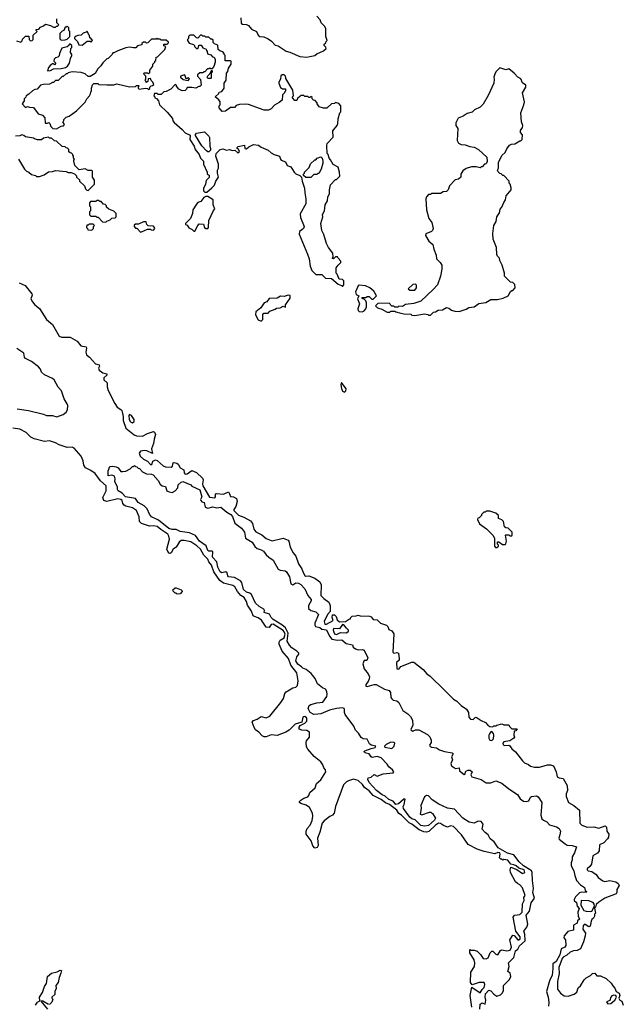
# Model space of a CAD drawing. Extents: x 1861455 to 2058065, y 200073 to 437907.
# Tile 308 of 574: x 1955945 to 1962041, y 290894 to 300846. Entities that reach past the tile are written whole.
import ezdxf

# ---------------------------------------------------------------- set-up
doc = ezdxf.new("R2010")
doc.units = 0

msp = doc.modelspace()

# ---------------------------------------------------------------- linework, layer by layer
at = {"layer": '0CON05XD'}
for points in [[(1955913, 300633), (1955955, 300620), (1955968.3, 300631.7), (1955971.7, 300648.3), (1956005, 300680), (1956038.3, 300678.3), (1956040, 300645), (1956053, 300633), (1956070, 300635), (1956080, 300645), (1956081.7, 300688.3), (1956120, 300725), (1956110, 300735), (1956111.7, 300748.3), (1956138.3, 300751.7), (1956155, 300770), (1956187, 300783), (1956205, 300800), (1956257, 300787), (1956285, 300770), (1956305, 300770), (1956315, 300780), (1956328.3, 300781.7), (1956340, 300795), (1956320, 300815), (1956320, 300855)], [(1958180, 300865), (1958181.7, 300811.7), (1958195, 300800), (1958235, 300797.5), (1958255, 300787.5), (1958285, 300750), (1958336.4, 300726.4), (1958355, 300690), (1958370, 300675), (1958411.7, 300671.7), (1958455, 300652.5), (1958489.3, 300629.3), (1958525, 300590), (1958555, 300580), (1958635, 300527.5), (1958675, 300517.5), (1958775, 300472.5), (1958845, 300467.5)], [(1958845, 300467.5), (1958875, 300472.5), (1958927, 300483), (1958945, 300500), (1959015, 300530), (1959040, 300555), (1959038.3, 300568.3), (1959020, 300585), (1959021.7, 300598.3), (1959038.3, 300611.7), (1959040, 300625), (1959050, 300635), (1959037.5, 300675), (1959037, 300757), (1959025, 300780), (1958990, 300815), (1958980, 300845), (1958945, 300880)], [(1956365, 300640), (1956405, 300642.5), (1956425, 300650), (1956450, 300675), (1956450, 300725), (1956440, 300735), (1956440, 300765), (1956425, 300780), (1956415, 300770), (1956405, 300770), (1956390, 300735), (1956375, 300730), (1956350, 300705), (1956351.7, 300651.7), (1956365, 300640)], [(1956315, 299742.5), (1956365, 299770), (1956388.3, 299771.7), (1956397.5, 299785), (1956380, 299815), (1956390, 299825), (1956391.7, 299838.3), (1956415, 299860), (1956445, 299870), (1956520, 299925), (1956606.4, 300013.6), (1956623, 300047), (1956650, 300075), (1956660, 300095), (1956663, 300117), (1956670, 300125), (1956670, 300155), (1956681.7, 300188.3), (1956695, 300200), (1956735, 300200), (1956745, 300190), (1956825, 300187.5), (1956895, 300187.5), (1956925, 300197.5), (1957055, 300167.5), (1957115, 300170), (1957125, 300180), (1957145, 300180), (1957150, 300175), (1957140, 300165), (1957140, 300155), (1957152.5, 300142.5), (1957215, 300152.5), (1957235, 300150), (1957245, 300140), (1957258.3, 300151.7), (1957260, 300165), (1957271.7, 300178.3), (1957285, 300180), (1957298.3, 300191.7), (1957290, 300215), (1957271.7, 300231.7), (1957265, 300250), (1957241.7, 300248.3), (1957238.3, 300221.7), (1957221.7, 300211.7), (1957220, 300225), (1957210, 300235), (1957220, 300245), (1957220, 300275), (1957201.7, 300291.7), (1957200, 300305), (1957205, 300310), (1957235, 300310), (1957245, 300300), (1957258.3, 300311.7), (1957260, 300335), (1957290, 300375), (1957290, 300395), (1957310, 300415), (1957310, 300425), (1957320, 300435), (1957321.7, 300468.3), (1957338.3, 300471.7), (1957410, 300545), (1957420, 300575), (1957401.7, 300581.7), (1957401.7, 300598.3), (1957435, 300600), (1957448.3, 300611.7), (1957448.3, 300618.3), (1957425, 300640), (1957375, 300640), (1957365, 300650), (1957345, 300650), (1957335, 300660), (1957325, 300650), (1957275, 300650), (1957238.3, 300611.7), (1957225, 300610), (1957215, 300620), (1957195, 300620), (1957180, 300605), (1957178.3, 300591.7), (1957135, 300580), (1957117, 300563), (1957095, 300560), (1957055, 300567.5), (1957018.3, 300561.7), (1956935, 300532.5), (1956895, 300510), (1956885, 300510), (1956880, 300495), (1956840, 300455), (1956825, 300450), (1956785, 300410), (1956765, 300380), (1956735, 300350), (1956708.3, 300301.7), (1956655, 300270), (1956635, 300270), (1956605, 300300), (1956565, 300312.5), (1956475, 300317.5), (1956435, 300310), (1956425, 300300), (1956415, 300300), (1956385, 300270), (1956375, 300270), (1956335, 300230), (1956305, 300230), (1956285, 300210), (1956275, 300210), (1956247, 300193), (1956185, 300190), (1956155, 300182.5), (1956120, 300145), (1956098.3, 300141.7), (1956073, 300127), (1956038.3, 300091.7), (1956010, 300075), (1956007, 300063), (1955990, 300045), (1955990, 300025), (1955970, 299995), (1956005, 299960), (1956025, 299970), (1956045, 299962.5), (1956085, 299960), (1956130, 299895), (1956175, 299880), (1956200, 299855), (1956201.7, 299801.7), (1956225, 299800), (1956238.3, 299808.3), (1956250, 299795), (1956260, 299765), (1956280, 299745), (1956315, 299742.5)], [(1956575, 300590), (1956625, 300630), (1956655, 300630), (1956665, 300620), (1956680, 300635), (1956665, 300660), (1956651.7, 300661.7), (1956650, 300685), (1956641.7, 300691.7), (1956625, 300730), (1956615, 300720), (1956585, 300710), (1956565, 300690), (1956533, 300687), (1956515, 300680), (1956500, 300665), (1956500, 300655), (1956530, 300625), (1956541.7, 300591.7), (1956575, 300590)], [(1959205, 298150), (1959220, 298165), (1959220, 298205), (1959205, 298220), (1959171.7, 298221.7), (1959150, 298275), (1959140, 298285), (1959143, 298337), (1959160, 298365), (1959188.3, 298391.7), (1959190, 298405), (1959160, 298435), (1959155, 298450), (1959135, 298450), (1959115, 298430), (1959101.7, 298431.7), (1959110, 298445), (1959107, 298487), (1959062.5, 298545), (1959042.5, 298585), (1959016.7, 298675), (1958996.7, 298715), (1958987.5, 298785), (1959006.2, 298855), (1959003.9, 298876.1), (1959023.3, 298915), (1959030, 298975), (1959052.5, 299015), (1959057.5, 299055), (1959072.5, 299085), (1959072.5, 299125), (1959083, 299177), (1959135, 299230), (1959145, 299230), (1959180, 299265), (1959176.7, 299305), (1959160, 299355), (1959110.7, 299380.7), (1959085, 299430), (1959070, 299445), (1959060, 299485), (1959050, 299495), (1959047.5, 299575), (1959050, 299595), (1959111.7, 299658.3), (1959108.3, 299721.7), (1959150, 299775), (1959156.7, 299795), (1959160, 299845), (1959180, 299905), (1959190, 299915), (1959190, 299975), (1959168.3, 299998.3), (1959135, 300010), (1959125, 300000), (1959093, 299997), (1959047, 299953), (1959015, 299952.5), (1958970, 299965), (1958950, 299995), (1958950, 300005), (1958928.3, 300028.3), (1958911.7, 300031.7), (1958900, 300045), (1958898.3, 300058.3), (1958885, 300070), (1958875, 300060), (1958865, 300060), (1958855, 300070), (1958825, 300070), (1958815, 300080), (1958785, 300080), (1958775, 300070), (1958751.7, 300048.3), (1958745, 300030), (1958725, 300030), (1958700, 300055), (1958700, 300065), (1958710, 300075), (1958703.3, 300135), (1958631.7, 300251.7), (1958630, 300275), (1958617, 300287), (1958595, 300290), (1958583, 300277), (1958580, 300245), (1958562.5, 300215), (1958562.5, 300205), (1958580.7, 300160.7), (1958598.3, 300148.3), (1958628.3, 300148.3), (1958630, 300125), (1958620, 300115), (1958620, 300105), (1958600, 300085), (1958596.4, 300033.6), (1958565, 300007.5), (1958517, 299983), (1958486.1, 299943.9), (1958457.3, 299932.7), (1958415, 299932), (1958255, 299987.5), (1958225, 299992.5), (1958165, 299990), (1958133, 299977), (1958115, 299960), (1958073.3, 299956.7), (1958025, 299920), (1957988.3, 299918.3), (1957960, 299955), (1957960, 299975), (1957970, 299985), (1957970, 300015), (1957956.4, 300036.4), (1957920, 300065), (1957955, 300100), (1957960, 300115), (1957985, 300120), (1958010, 300155), (1958010, 300205), (1958030, 300235), (1958033, 300307), (1958047, 300323), (1958053, 300357), (1958080, 300395), (1958080, 300425), (1958075, 300430), (1958021.7, 300431.7), (1958020, 300485), (1958010, 300495), (1958010, 300505), (1957995, 300520), (1957965, 300530), (1957950, 300545), (1957945, 300590), (1957911.7, 300601.7), (1957900, 300615), (1957898.3, 300638.3), (1957885, 300650), (1957875, 300650), (1957855, 300670), (1957825, 300670), (1957815, 300680), (1957795, 300680), (1957785, 300690), (1957771.7, 300688.3), (1957745, 300660), (1957731.7, 300661.7), (1957705, 300690), (1957665, 300690), (1957650, 300675), (1957650, 300655), (1957640, 300645), (1957640, 300635), (1957655, 300610), (1957700, 300595), (1957710, 300585), (1957710, 300575), (1957735, 300550), (1957750, 300565), (1957755, 300590), (1957778.3, 300588.3), (1957795, 300560), (1957828.3, 300548.3), (1957830, 300535), (1957840, 300525), (1957841.7, 300501.7), (1957875, 300490), (1957891.7, 300471.7), (1957908.3, 300468.3), (1957920, 300445), (1957920, 300415), (1957907, 300373), (1957888.3, 300351.7), (1957875, 300350), (1957865, 300360), (1957855, 300350), (1957841.7, 300348.3), (1957815, 300320), (1957805, 300320), (1957795, 300310), (1957765, 300310), (1957741.7, 300288.3), (1957740, 300275), (1957771.7, 300241.7), (1957777.5, 300185), (1957765, 300170), (1957755, 300170), (1957725, 300152.5), (1957685, 300160), (1957635, 300160), (1957630, 300145), (1957615, 300130), (1957585, 300127.5), (1957553.6, 300143.6), (1957530, 300175), (1957530, 300185), (1957515, 300190), (1957470, 300145), (1957425, 300120), (1957401.7, 300118.3), (1957375, 300090), (1957345, 300090), (1957335, 300100), (1957305, 300100), (1957300, 300075), (1957310, 300065), (1957310, 300055), (1957328.3, 300048.3), (1957347, 300027), (1957357.5, 299985), (1957435, 299912.5), (1957488.3, 299848.3), (1957493.3, 299825), (1957506.1, 299806.1), (1957585, 299737.5), (1957615, 299702.5), (1957668.3, 299678.3), (1957662.5, 299635), (1957706.1, 299566.1), (1957717.5, 299535), (1957757.5, 299485), (1957770, 299445), (1957802.5, 299415), (1957800, 299385), (1957840, 299305), (1957840, 299285), (1957860, 299275), (1957858.3, 299251.7), (1957828.3, 299221.7), (1957821.2, 299185), (1957801.7, 299138.3), (1957802.5, 299115), (1957815, 299102.5), (1957835, 299102.5), (1957884.2, 299145.8), (1957911.2, 299175), (1957926.7, 299215), (1957952, 299255), (1957942.5, 299295), (1957942.5, 299325), (1957952.5, 299345), (1957952.5, 299385), (1957927.5, 299465), (1957930, 299495), (1957970, 299535), (1957995, 299540), (1958035, 299527.5), (1958065, 299532.5), (1958095, 299523.3), (1958117.5, 299527.5), (1958148.3, 299501.7), (1958158.8, 299505), (1958164, 299515), (1958156.1, 299536.1), (1958140, 299545), (1958140, 299555), (1958150, 299565), (1958215, 299577.5), (1958218.8, 299545), (1958235, 299539.2), (1958259.3, 299560.7), (1958305, 299583.3), (1958357, 299577), (1958385, 299557.5), (1958455, 299527.5), (1958485, 299500), (1958513.9, 299483.9), (1958570, 299465), (1958577.5, 299435), (1958587.5, 299425), (1958628.3, 299408.3), (1958645, 299373.3), (1958685, 299360), (1958717.5, 299305), (1958735, 299287.5), (1958775, 299270), (1958790, 299255), (1958797.5, 299215), (1958823, 299143), (1958823.8, 299095), (1958836, 299035), (1958833.3, 298985), (1958777.5, 298885), (1958782.5, 298845), (1958816.7, 298755), (1958812.5, 298735), (1958795, 298722.5), (1958770, 298705), (1958768.3, 298678.3), (1958853.3, 298475), (1958868.3, 298428.3), (1958877.5, 298355), (1958895, 298310), (1958935, 298270), (1958995, 298270), (1959035, 298233.3), (1959095, 298230), (1959161.7, 298171.7), (1959195, 298160), (1959205, 298150)], [(1956225, 300330), (1956255, 300333.3), (1956285, 300350), (1956365, 300352.5), (1956407, 300363), (1956427.5, 300375), (1956446.7, 300405), (1956457.5, 300455), (1956472.5, 300485), (1956472.5, 300495), (1956457.5, 300515), (1956460, 300555), (1956470, 300565), (1956470, 300585), (1956455, 300600), (1956445, 300600), (1956440, 300585), (1956425, 300570), (1956372, 300558), (1956347.5, 300505), (1956345, 300480), (1956331.7, 300468.3), (1956305, 300460), (1956293, 300447), (1956290, 300425), (1956310, 300405), (1956295, 300390), (1956285, 300400), (1956275, 300400), (1956255, 300387.5), (1956235, 300362.5), (1956225, 300330)], [(1957875, 300250), (1957845, 300250), (1957840, 300265), (1957845, 300280), (1957868.3, 300301.7), (1957885, 300340), (1957890, 300315), (1957880, 300305), (1957880, 300255), (1957875, 300250)], [(1959935, 297857.5), (1960035, 297872.5), (1960067, 297867), (1960075, 297860), (1960095, 297860), (1960125, 297890), (1960145, 297892.5), (1960170.7, 297909.3), (1960216.4, 297913.6), (1960255, 297936.7), (1960280.7, 297930.7), (1960305, 297910), (1960338.3, 297898.3), (1960385, 297897.5), (1960455, 297920), (1960483, 297937), (1960535, 297942.5), (1960583, 297977), (1960651.7, 297988.3), (1960705, 298017.5), (1960771.7, 298018.3), (1960827, 298033), (1960880, 298055), (1960901.7, 298098.3), (1960915, 298110), (1960925, 298110), (1960950, 298135), (1960945, 298170), (1960925, 298190), (1960901.7, 298191.7), (1960840, 298255), (1960840, 298285), (1960817.5, 298365), (1960793, 298413), (1960790, 298435), (1960770, 298455), (1960763, 298473), (1960760, 298545), (1960728.3, 298628.3), (1960722.5, 298685), (1960732.5, 298765), (1960757.5, 298805), (1960762.5, 298855), (1960790, 298895), (1960798.3, 298931.7), (1960815, 298950), (1960833.3, 298996.7), (1960852.5, 299025), (1960860, 299065), (1960910, 299125), (1960910, 299145), (1960900, 299185), (1960890, 299195), (1960890, 299215), (1960835, 299270), (1960825, 299270), (1960807, 299287), (1960795, 299290), (1960778.3, 299308.3), (1960772.5, 299325), (1960780, 299345), (1960780, 299405), (1960817.5, 299475), (1960847.5, 299505), (1960865, 299540), (1960893.6, 299576.4), (1960913, 299587), (1960945, 299592.5), (1960995, 299620), (1961005, 299620), (1961020, 299635), (1961021.7, 299681.7), (1961002.5, 299705), (1961002.5, 299725), (1961022.5, 299755), (1961026.7, 299775), (1961013.3, 299815), (1961007.5, 299905), (1961037.5, 299985), (1961042.5, 300015), (1961022.5, 300105), (1961057.5, 300165), (1961057.5, 300185), (1961025, 300207.5), (1961005, 300246.7), (1960977.5, 300265), (1960940, 300305), (1960885, 300350), (1960855, 300340), (1960795, 300360), (1960755, 300320), (1960742.5, 300295), (1960732.5, 300265), (1960737.5, 300245), (1960732.5, 300205), (1960675, 300080), (1960626.4, 299993.6), (1960595, 299962.5), (1960540, 299935), (1960515, 299910), (1960463, 299897), (1960425, 299870), (1960375, 299850), (1960350, 299805), (1960350, 299775), (1960370, 299745), (1960363.3, 299625), (1960377, 299597), (1960403, 299583), (1960445, 299580), (1960493, 299563), (1960536.7, 299556.7), (1960580, 299535), (1960662.5, 299455), (1960667, 299413), (1960655, 299390), (1960640, 299385), (1960615, 299360), (1960605, 299360), (1960595, 299350), (1960555, 299357.5), (1960507.5, 299357.5), (1960455, 299342.5), (1960421.7, 299318.3), (1960400, 299285), (1960400, 299255), (1960377, 299233), (1960341.7, 299228.3), (1960287.5, 299165), (1960272.5, 299125), (1960255, 299110), (1960223, 299107), (1960195, 299090), (1960105, 299090), (1960095, 299080), (1960075, 299080), (1960053, 299057), (1960047.5, 299035), (1960052.5, 298925), (1960077.5, 298835), (1960106.7, 298795), (1960122, 298735), (1960116, 298715), (1960103.8, 298705), (1960047.1, 298682.9), (1960044.2, 298665), (1960078.9, 298608.9), (1960119.2, 298575), (1960127.5, 298525), (1960151.2, 298465), (1960155, 298430), (1960193, 298393), (1960207.5, 298365), (1960210, 298325), (1960196.7, 298255), (1960165, 298167.5), (1960121.7, 298118.3), (1959995, 298002.5), (1959925, 297977.5), (1959843, 297967), (1959811.7, 297948.3), (1959775, 297950), (1959765, 297940), (1959735, 297940), (1959725, 297950), (1959705, 297950), (1959675, 297980), (1959561.7, 297978.3), (1959540, 297955), (1959560, 297935), (1959601.7, 297921.7), (1959655, 297890), (1959685, 297890), (1959695, 297900), (1959735, 297900), (1959743, 297893), (1959795, 297880), (1959825, 297872.5), (1959895, 297870), (1959905, 297860), (1959935, 297857.5)], [(1957645, 300230), (1957658.3, 300248.3), (1957645, 300260), (1957635, 300250), (1957621.7, 300251.7), (1957620, 300275), (1957608.3, 300288.3), (1957570, 300275), (1957570, 300265), (1957595, 300240), (1957645, 300230)], [(1956635, 299120), (1956700, 299185), (1956700, 299225), (1956680, 299255), (1956680, 299315), (1956675, 299320), (1956635, 299320), (1956605, 299340), (1956545, 299330), (1956531.7, 299341.7), (1956503, 299373), (1956492.5, 299415), (1956492.5, 299427.5), (1956500, 299435), (1956490, 299445), (1956490, 299465), (1956480, 299475), (1956480, 299485), (1956468.3, 299498.3), (1956455, 299500), (1956441.7, 299511.7), (1956440, 299535), (1956428.3, 299548.3), (1956415, 299550), (1956405, 299560), (1956373, 299563), (1956318.3, 299618.3), (1956295, 299620), (1956265, 299650), (1956245, 299650), (1956235, 299660), (1956185, 299647.5), (1956165, 299632.5), (1956125, 299630), (1956095, 299640), (1956085, 299650), (1956005, 299662.5), (1955986.7, 299676.7), (1955965, 299682.5), (1955947, 299673), (1955903, 299667)], [(1957855, 299510), (1957845, 299510), (1957830.7, 299520.7), (1957785, 299570), (1957720, 299675), (1957720, 299685), (1957731.7, 299698.3), (1957811.7, 299711.7), (1957855, 299670), (1957862.5, 299655), (1957866.4, 299566.4), (1957872.5, 299545), (1957871.7, 299528.3), (1957855, 299510)], [(1958885, 299250), (1958835, 299252.5), (1958811.7, 299271.7), (1958810, 299285), (1958820, 299295), (1958820, 299305), (1958868.3, 299351.7), (1958881.7, 299388.3), (1958925, 299430), (1958935, 299430), (1958950, 299445), (1958985, 299460), (1959000, 299445), (1959007.5, 299415), (1959007.5, 299395), (1958990, 299335), (1958965, 299290), (1958955, 299290), (1958945, 299280), (1958915, 299280), (1958885, 299250)], [(1955932.5, 299435), (1955993.9, 299333.9), (1956013.9, 299313.9), (1956036.2, 299306.2), (1956065, 299282.5), (1956105, 299270), (1956115, 299260), (1956145, 299260), (1956191.7, 299278.3), (1956235, 299307.5), (1956275, 299310), (1956305, 299320), (1956415, 299312.5), (1956435, 299302.5), (1956465, 299300), (1956498.3, 299288.3), (1956518.3, 299268.3), (1956520, 299255), (1956548.3, 299228.3), (1956550, 299215), (1956600, 299165), (1956610, 299135), (1956621.7, 299121.7), (1956635, 299120)], [(1957715, 298710), (1957743, 298767), (1957758.3, 298781.7), (1957800, 298780), (1957812, 298745), (1957825, 298735.8), (1957844.3, 298735.7), (1957853.2, 298746.8), (1957856.7, 298815), (1957903, 298917), (1957917.5, 298935), (1957900, 298975), (1957900, 299025), (1957845, 299057.5), (1957825, 299060), (1957805, 299047.5), (1957775, 299007.5), (1957745, 298997.5), (1957729.5, 298980.5), (1957693.3, 298925), (1957691.7, 298888.3), (1957670, 298835), (1957620, 298785), (1957620, 298775), (1957635, 298770), (1957653.6, 298743.6), (1957687, 298727), (1957705, 298710), (1957715, 298710)], [(1956815, 298800), (1956825, 298810), (1956858.3, 298821.7), (1956875, 298840), (1956908.3, 298841.7), (1956920, 298855), (1956918.3, 298888.3), (1956895, 298910), (1956845, 298930), (1956821.7, 298951.7), (1956820, 298965), (1956808.3, 298978.3), (1956791.7, 298981.7), (1956768.3, 299008.3), (1956755, 299010), (1956745, 299020), (1956725, 299020), (1956715, 299010), (1956661.7, 299008.3), (1956650, 298995), (1956650, 298965), (1956660, 298955), (1956660, 298915), (1956650, 298905), (1956650, 298875), (1956665, 298860), (1956715, 298860), (1956725, 298850), (1956738.3, 298848.3), (1956781.7, 298801.7), (1956815, 298800)], [(1956675, 298720), (1956690, 298735), (1956690, 298755), (1956700, 298765), (1956688.3, 298778.3), (1956645, 298780), (1956635, 298770), (1956621.7, 298768.3), (1956620, 298745), (1956630, 298735), (1956631.7, 298721.7), (1956675, 298720)], [(1957165, 298700), (1957175, 298702.5), (1957235, 298730), (1957265, 298730), (1957273, 298723), (1957295, 298720), (1957310, 298735), (1957307, 298747), (1957295, 298760), (1957241.7, 298761.7), (1957230, 298775), (1957221.7, 298801.7), (1957195, 298802.5), (1957145, 298780), (1957115, 298780), (1957101.7, 298768.3), (1957100, 298755), (1957115, 298740), (1957128.3, 298738.3), (1957165, 298700)], [(1955938.8, 298185), (1955998.6, 298158.6), (1956067.1, 298075), (1956070, 298060), (1956056.7, 298025), (1956074, 297995), (1956098.8, 297965), (1956145.5, 297925.5), (1956214.2, 297815), (1956275, 297765.7), (1956345, 297646.2), (1956366.7, 297636.7), (1956455.5, 297635.5)], [(1959405, 297893.8), (1959425, 297902.5), (1959440, 297925), (1959447.5, 297945), (1959447.5, 297985), (1959440, 298005), (1959425, 298020), (1959410, 298025), (1959401.7, 298038.3), (1959441.7, 298038.3), (1959455, 298047.5), (1959475, 298047.5), (1959501.7, 298021.7), (1959515, 298020), (1959550, 298055), (1959523, 298103), (1959480, 298135), (1959436.4, 298156.4), (1959375, 298162.5), (1959362.5, 298155), (1959337.5, 298095), (1959345, 298070), (1959370, 298055), (1959357.5, 298025), (1959378, 297975), (1959361.2, 297925), (1959363.3, 297905), (1959375, 297896.7), (1959405, 297893.8)], [(1959885, 298112.5), (1959935, 298113.3), (1959953.3, 298135), (1959951.7, 298161.7), (1959941.7, 298171.7), (1959915, 298170), (1959870, 298125), (1959885, 298112.5)], [(1958385, 297800), (1958400, 297815), (1958400, 297865), (1958411.7, 297878.3), (1958455, 297880), (1958471.7, 297898.3), (1958525, 297920), (1958538.3, 297931.7), (1958575, 297932), (1958605, 297950), (1958628.3, 297941.7), (1958630, 297965), (1958677, 298033), (1958678.3, 298058.3), (1958655, 298060), (1958615, 298047.5), (1958578.3, 298051.7), (1958545, 298032.5), (1958465, 298027.5), (1958440, 297995), (1958412.5, 297985), (1958380, 297935), (1958328.3, 297891.7), (1958327.5, 297865), (1958340, 297835), (1958355, 297813.3), (1958385, 297800)], [(1956455.5, 297635.5), (1956525, 297597.8), (1956561, 297551), (1956615, 297539.2), (1956619.4, 297525), (1956611.9, 297485), (1956619.5, 297459.5), (1956651.1, 297435), (1956709.3, 297369.3), (1956746.8, 297356.8), (1956749.4, 297345), (1956740, 297325), (1956748.5, 297305), (1956785, 297277.7), (1956823.8, 297265), (1956825.6, 297254.4), (1956793.3, 297226.7), (1956794.6, 297205), (1956828.5, 297175), (1956828.8, 297135), (1956838.3, 297098.3), (1956906.1, 296966.1), (1956930.7, 296930.7), (1956967.3, 296907.3), (1956975, 296896), (1956989.1, 296835), (1956990, 296795), (1957017.3, 296717.3), (1957101.2, 296651.2), (1957125, 296640), (1957185, 296635.8), (1957236.7, 296665), (1957295, 296684.2), (1957305, 296678), (1957315.5, 296655), (1957301.8, 296605), (1957297.8, 296562.2), (1957277.7, 296507.7), (1957285, 296460), (1957227.9, 296487.9), (1957205, 296492), (1957166.7, 296483.3), (1957153.2, 296465), (1957162, 296435), (1957194.5, 296404.5), (1957234.1, 296384.1), (1957265, 296350), (1957278.2, 296351.8), (1957289.6, 296385), (1957317.8, 296397.8), (1957335, 296390.6), (1957395, 296337.8), (1957417.7, 296327.7), (1957475.2, 296324.8), (1957486.9, 296335), (1957495, 296365.7), (1957505, 296369.4), (1957532.8, 296362.8), (1957545, 296354.3), (1957565, 296317.9), (1957602.7, 296295), (1957604.8, 296265), (1957615, 296251.8), (1957635, 296254.7), (1957685, 296289.2), (1957730.6, 296270.6), (1957791.4, 296211.4), (1957799.2, 296195), (1957790, 296155), (1957793.2, 296135), (1957860.6, 296020.6), (1957915, 296013.1), (1957923.9, 296025), (1957924, 296055), (1957931.9, 296058.1), (1958005, 296052), (1958052.7, 296072.7), (1958063.5, 296055), (1958075, 296025.8), (1958105, 296024.2), (1958136.2, 296005), (1958140, 295975), (1958126.7, 295926.7), (1958107.8, 295895), (1958109.1, 295885), (1958155, 295839.5), (1958209.1, 295819.1), (1958275, 295781.2), (1958296, 295755), (1958309.2, 295695), (1958329.2, 295669.2), (1958389.4, 295639.4), (1958435, 295603.3), (1958485, 295581.2), (1958495, 295578.8), (1958605, 295606), (1958656.2, 295585), (1958664.2, 295574.2), (1958677.5, 295515), (1958707.7, 295457.7), (1958733.3, 295425), (1958760.9, 295345), (1958796.2, 295295), (1958808, 295258), (1958825, 295230), (1958835, 295221.1), (1958865, 295223.6), (1958925, 295200.8), (1958975.5, 295165.5), (1958989.1, 295135), (1958988, 295025), (1959018, 294995), (1959068.8, 294958.8), (1959080, 294925), (1959080, 294865), (1959055, 294832.5), (1959020.4, 294765), (1959027.3, 294737.3), (1959045, 294737.5), (1959110, 294775), (1959100, 294805), (1959105, 294830), (1959125, 294830), (1959140, 294815), (1959151.7, 294781.7), (1959175, 294760), (1959235, 294762.5), (1959275, 294790), (1959285, 294790), (1959290, 294805), (1959303, 294817), (1959345, 294820), (1959365, 294827.5), (1959385, 294820), (1959477, 294817), (1959495, 294810), (1959515, 294782.5), (1959555, 294780), (1959590, 294745), (1959650, 294725), (1959661.7, 294711.7), (1959671.7, 294681.7), (1959705, 294667.5), (1959725, 294640), (1959712.5, 294455), (1959725, 294442.5), (1959755, 294450), (1959772.5, 294442.5), (1959778.8, 294385), (1959776.1, 294373.9), (1959751.7, 294348.3), (1959752.5, 294285), (1959775, 294281.4), (1959795, 294307.5), (1959905, 294352.9), (1959925, 294352.7), (1960019.3, 294279.3), (1960055.5, 294235), (1960089.5, 294209.5), (1960232.5, 294072.5), (1960325, 293979.7), (1960359.2, 293959.2), (1960405, 293914.7), (1960456.4, 293876.4), (1960476.9, 293845), (1960480.4, 293795), (1960498.2, 293775), (1960525, 293773.3), (1960545, 293794.6), (1960555, 293796.9), (1960605, 293762.5), (1960651.2, 293741.2), (1960673.3, 293715), (1960695, 293702.5), (1960725, 293700), (1960735, 293710), (1960755, 293710), (1960763, 293717), (1960815, 293727.5), (1960835, 293720), (1960885, 293720), (1960891.7, 293701.7), (1960915, 293680), (1960968.3, 293678.3), (1960955, 293660), (1960940, 293655), (1960937.5, 293615), (1960942.5, 293595), (1960937.5, 293585), (1960895, 293556.7), (1960833.9, 293546.1), (1960823.8, 293535), (1960827, 293517), (1960845, 293510), (1960885, 293512.5), (1960895, 293507.5), (1960915, 293476.7), (1960953.3, 293445), (1961022.5, 293355), (1961044.2, 293334.2), (1961085, 293317.5), (1961105, 293302.5), (1961145, 293292.5), (1961195, 293292.5), (1961276.4, 293313.6), (1961306.4, 293313.6), (1961336.7, 293305), (1961363.3, 293245), (1961372.5, 293195), (1961393.6, 293183.6), (1961432.5, 293175), (1961475.8, 293105), (1961478, 293055), (1961465, 293020), (1961463.3, 292995), (1961487.5, 292935), (1961542.5, 292905), (1961600, 292855), (1961603.3, 292725), (1961622.5, 292705), (1961675, 292684), (1961745, 292688.6), (1961795, 292675.7), (1961857.3, 292697.3), (1961871.2, 292685), (1961873.8, 292645), (1961894.2, 292615), (1961892.5, 292585), (1961883.1, 292566.9), (1961845, 292525.6), (1961800, 292505), (1961798.6, 292445), (1961779.4, 292420.6), (1961735, 292393.8), (1961719.4, 292310.6), (1961705, 292286.7), (1961677.5, 292265), (1961676.7, 292255), (1961685, 292243.3), (1961725, 292236.7), (1961768.8, 292205), (1961787, 292177), (1961835, 292143.3), (1961855, 292135.8), (1961905, 292144.6), (1961965, 292130.6), (1961991.2, 292115), (1962001.2, 292095), (1961977.5, 292055), (1961975.8, 292025), (1961967.8, 292012.2), (1961854.3, 291965.7), (1961795, 291927.5), (1961768.3, 291901.7), (1961760, 291875), (1961750, 291865), (1961760, 291815), (1961750, 291805), (1961750, 291785), (1961740, 291765), (1961725, 291752.5), (1961716.1, 291733.9), (1961707.3, 291682.7), (1961695, 291675.8), (1961655, 291701.8), (1961645, 291701.1), (1961635, 291686.2), (1961633.8, 291655), (1961660, 291615), (1961657.5, 291585), (1961640, 291525), (1961608.8, 291455), (1961575, 291438.9), (1961537.5, 291435), (1961505, 291422.2), (1961470, 291390), (1961435, 291371.8), (1961425, 291358.1), (1961389.6, 291265), (1961392.5, 291205), (1961376.9, 291125), (1961377.7, 291047.7), (1961407.3, 291007.3), (1961445, 290978.8), (1961485, 290976.2), (1961545, 290996.2), (1961573.6, 291016.4), (1961585, 291060), (1961608.3, 291081.7), (1961645, 291142.5), (1961665, 291162.5), (1961710, 291185), (1961730, 291205), (1961755, 291207.5), (1961775, 291182.5), (1961811.7, 291181.7), (1961870, 291155), (1961919.3, 291109.3), (1961935, 291080), (1961957, 291057), (1961970, 291025), (1961998.3, 291008.3), (1962007.5, 290985), (1961995.8, 290955), (1962007.8, 290937.8), (1962026.9, 290925), (1962041.4, 290885)], [(1955918.3, 296911.7), (1956035, 296897.1), (1956185, 296857.8), (1956215, 296844.4), (1956275, 296845.5), (1956319.1, 296830.9), (1956385, 296856.9), (1956415, 296877.8), (1956428.1, 296901.9), (1956429.8, 296945), (1956424.7, 296965), (1956395.2, 297015.2), (1956367.3, 297095), (1956335, 297130.9), (1956292.9, 297205), (1956275, 297219.5), (1956195, 297255.5), (1956165, 297284.5), (1956153.8, 297315), (1956135, 297336.7), (1956065, 297392.7), (1956002.4, 297422.4), (1955993.6, 297435), (1955985.3, 297475.3), (1955915, 297522.5)], [(1959225, 297080), (1959238.8, 297095), (1959241.2, 297115), (1959195, 297180), (1959189.2, 297155), (1959195, 297116.7), (1959205, 297092.9), (1959225, 297080)], [(1957085, 296772.5), (1957100, 296785), (1957102.5, 296805), (1957075, 296846.9), (1957054.2, 296855.8), (1957048.6, 296845), (1957052.2, 296805), (1957065, 296782.5), (1957085, 296772.5)], [(1960533.8, 291343.8), (1960493, 291413), (1960490, 291445), (1960495, 291450), (1960505, 291440), (1960535, 291442.5), (1960565, 291430), (1960599.3, 291399.3), (1960625, 291358.8), (1960655, 291354.4), (1960675, 291365.6), (1960696.8, 291413.2), (1960715, 291430), (1960725, 291432), (1960755, 291401.1), (1960774.3, 291395.7), (1960801.2, 291438.8), (1960813.4, 291446.6), (1960865, 291436.5), (1960898.6, 291441.4), (1960910.7, 291470.7), (1960894.4, 291545.6), (1960925, 291593.3), (1960939.5, 291589.5), (1960975, 291547.1), (1960985.5, 291544.5), (1960999.5, 291555), (1960998.9, 291575), (1960957.1, 291635), (1960929.2, 291775), (1960944.2, 291795.8), (1960995, 291802), (1961021.5, 291825), (1961021.7, 291908.3), (1961040, 291945), (1961037.5, 291975), (1961050, 291995), (1961022.3, 292072.3), (1960995, 292103.3), (1960972.5, 292115), (1960953.9, 292133.9), (1960902.5, 292225), (1960897.5, 292255), (1960905, 292280), (1960966.2, 292256.2), (1961025, 292217.5), (1961045.6, 292225), (1961041.8, 292255), (1960985, 292271.2), (1960958, 292295), (1960936.2, 292305), (1960905, 292310), (1960875, 292350), (1960835, 292356.7), (1960825, 292350), (1960815, 292360), (1960805, 292360), (1960790, 292375), (1960798.2, 292411.8), (1960795, 292425.3), (1960775, 292430), (1960745, 292416), (1960635, 292438.8), (1960565, 292461.2), (1960475, 292508), (1960407.9, 292607.9), (1960325, 292690), (1960295, 292697.5), (1960265, 292683.8), (1960225, 292700), (1960195, 292722), (1960175, 292725.4), (1960143.6, 292705), (1960078.1, 292641.9), (1960055, 292633.5), (1960026.2, 292636.2), (1959979, 292659), (1959905.6, 292715), (1959878.5, 292728.5), (1959802.5, 292805), (1959773.7, 292823.7), (1959755, 292856.4), (1959678.9, 292915), (1959640.8, 292930.8), (1959595, 292963.8), (1959513.6, 293003.6), (1959475, 293052.5), (1959426.1, 293086.1), (1959407.5, 293115), (1959365, 293156.7), (1959315, 293168.8), (1959265, 293154), (1959245, 293143.8), (1959215, 293112.5), (1959133.3, 292895), (1959122.5, 292827.5), (1959105, 292807.5), (1959076.4, 292793.6), (1959020.5, 292749.5), (1959000, 292725), (1958976.7, 292635), (1958952.5, 292575), (1958959.3, 292500.7), (1958949.3, 292480.7), (1958925, 292472.5), (1958906.7, 292495), (1958890, 292545), (1958840, 292615), (1958840, 292645), (1958848.3, 292671.7), (1958877.5, 292705), (1958899.3, 292750.7), (1958906.7, 292795), (1958903.3, 292825), (1958873, 292883), (1958838.3, 292908.3), (1958785, 292922.5), (1958770, 292935), (1958770, 292945), (1958783.3, 292956.7), (1958813.3, 292976.7), (1958855, 292992.5), (1958866.4, 293003.6), (1958873.9, 293036.1), (1958928.3, 293081.7), (1958942.5, 293125), (1958985, 293163.3), (1959037.5, 293245), (1959032.5, 293265), (1959015.5, 293285), (1959005.6, 293315), (1958985.6, 293345), (1958918.8, 293398.8), (1958853.9, 293473.9), (1958843.3, 293495), (1958838.3, 293541.7), (1958843, 293557), (1958872.5, 293595), (1958872.5, 293645), (1958845, 293663.3), (1958795, 293663.8), (1958767.5, 293675), (1958766.7, 293695), (1958778.3, 293711.7), (1958825, 293734.3), (1958845.3, 293754.7), (1958845.9, 293785.9), (1958825, 293802.1), (1958810.4, 293799.6), (1958804.4, 293795), (1958795, 293747.5), (1958727.5, 293725), (1958667.5, 293665), (1958634.2, 293645.8), (1958545, 293612.2), (1958485, 293617.5), (1958435, 293598), (1958415, 293598), (1958395, 293606.2), (1958359.2, 293645), (1958327, 293667), (1958311.7, 293691.7), (1958294.2, 293745.8), (1958307.7, 293762.3), (1958343.8, 293776.2), (1958385, 293804), (1958435, 293790.8), (1958470.8, 293805), (1958584, 293945), (1958610, 293985), (1958623.3, 294035), (1958637, 294053), (1958705, 294092.5), (1958735, 294100), (1958750, 294115), (1958756.2, 294165), (1958745.6, 294245), (1958685, 294322), (1958660.4, 294390.4), (1958595, 294464), (1958566.5, 294535), (1958564.4, 294555), (1958575, 294574), (1958615, 294600), (1958625.9, 294635), (1958615, 294659.7), (1958605, 294671.6), (1958505, 294735.7), (1958485, 294732.7), (1958465, 294704.2), (1958435.9, 294705.9), (1958386.2, 294776.2), (1958355, 294800), (1958315, 294812.4), (1958302.3, 294822.3), (1958285, 294866.7), (1958245, 294930), (1958235.8, 294965), (1958210.6, 295005), (1958178.9, 295025), (1958146.4, 295065), (1958119.2, 295115), (1958096.3, 295126.3), (1958005, 295150), (1957967.6, 295177.6), (1957907.2, 295265), (1957883.4, 295333.4), (1957854.7, 295365), (1957843.8, 295395), (1957806, 295435), (1957770, 295495), (1957735, 295527.7), (1957675, 295569.6), (1957605, 295582.1), (1957575, 295581.2), (1957555, 295566.9), (1957525, 295513.3), (1957495, 295493.8), (1957475, 295456.7), (1957465, 295450), (1957455, 295453.3), (1957440.7, 295470.7), (1957432.7, 295495), (1957456.5, 295595), (1957451.8, 295625), (1957440.9, 295645), (1957371.7, 295691.7), (1957335, 295724.6), (1957295, 295731.2), (1957256.1, 295726.1), (1957176.2, 295755), (1957155.8, 295775), (1957150.5, 295820.5), (1957124, 295885), (1957085, 295911.1), (1957018.5, 295928.5), (1956999.1, 295939.1), (1956988.2, 295955), (1956980.9, 295985), (1956966.7, 295995), (1956935, 296004.4), (1956825, 295977.1), (1956795, 295986.2), (1956784.3, 296015), (1956817.3, 296085), (1956817.5, 296135), (1956760.6, 296185), (1956708.2, 296258.2), (1956665, 296288.9), (1956611.2, 296315), (1956593.4, 296343.4), (1956585.7, 296385.7), (1956565.9, 296435.9), (1956495, 296516.5), (1956475, 296525.4), (1956423, 296523), (1956345, 296548.9), (1956305, 296570.6), (1956245, 296588.1), (1956195, 296584.3), (1956090, 296610), (1956057.6, 296627.6), (1956010, 296675), (1955945, 296708.5), (1955875, 296716.2)], [(1961095.6, 292255.6), (1961033, 292295), (1960990, 292335), (1960936.2, 292406.2), (1960871, 292421), (1960778.1, 292475), (1960738.2, 292538.2), (1960697.6, 292567.6), (1960677.9, 292607.9), (1960645, 292630.6), (1960615.4, 292665), (1960625.6, 292715), (1960605, 292742.9), (1960575, 292745.3), (1960535, 292726.6), (1960484.5, 292735), (1960419.1, 292775), (1960337.6, 292867.6), (1960265, 292878.4), (1960178, 292918), (1960110.6, 292960.6), (1960075, 293001.2), (1960055, 293006.2), (1960035, 292990), (1959997.5, 292905), (1960000, 292875), (1959990, 292815), (1960005, 292810), (1960085, 292837.5), (1960096.7, 292836.7), (1960106.7, 292826.7), (1960115, 292822.5), (1960143.8, 292775), (1960134.3, 292755), (1960075, 292702.2), (1960035.6, 292694.4), (1959995, 292700.6), (1959939.2, 292759.2), (1959905, 292770.6), (1959885, 292785.7), (1959821.2, 292875), (1959817, 292893), (1959827.5, 292915), (1959838.3, 292968.3), (1959825, 292967.5), (1959770.9, 292919.1), (1959745, 292914.7), (1959716.9, 292946.9), (1959671.9, 292965), (1959636.6, 292996.6), (1959605, 293012.6), (1959549.1, 293055), (1959473.8, 293135), (1959460.6, 293165), (1959465, 293183.8), (1959495, 293190), (1959525, 293217.5), (1959555, 293199.4), (1959615, 293223.8), (1959716.4, 293233.6), (1959722.5, 293245), (1959710, 293265), (1959673.3, 293295), (1959655, 293322.5), (1959595, 293384), (1959555, 293400), (1959505, 293389.2), (1959494.6, 293394.6), (1959475, 293424.3), (1959442.7, 293432.7), (1959420, 293445), (1959430, 293455), (1959495, 293481.2), (1959535, 293490), (1959542.5, 293505), (1959495, 293512), (1959478.6, 293528.6), (1959455, 293574.4), (1959415, 293577.8), (1959395, 293590.8), (1959368.5, 293635), (1959336, 293666), (1959319.1, 293705), (1959233, 293823), (1959224.3, 293845), (1959226.7, 293875), (1959221.2, 293885), (1959205, 293890), (1959145, 293883.8), (1959075, 293867.5), (1958985, 293831.4), (1958957.7, 293827.7), (1958915, 293824.4), (1958877.5, 293845), (1958860, 293885), (1958870, 293915), (1958884.5, 293925.5), (1958945, 293942.5), (1959005, 293947.5), (1959046, 294005), (1959050.8, 294025), (1959047.8, 294055), (1959035, 294080), (1959004.2, 294094.2), (1958952.1, 294132.1), (1958928.5, 294188.5), (1958888.3, 294238.3), (1958839.2, 294279.2), (1958805, 294292.4), (1958790.9, 294305), (1958755, 294333.3), (1958734.6, 294365), (1958744.2, 294405.8), (1958765.3, 294434.7), (1958764.5, 294445), (1958744.5, 294465), (1958695, 294497.1), (1958670, 294525), (1958646.3, 294566.3), (1958656.1, 294645), (1958629.4, 294699.4), (1958591.3, 294731.3), (1958503.6, 294785), (1958483.8, 294803.8), (1958466.9, 294836.9), (1958415.6, 294855), (1958417.1, 294875), (1958409.5, 294889.5), (1958362.9, 294915), (1958325, 294949.2), (1958285.7, 295035), (1958268.8, 295048.8), (1958235, 295061.1), (1958205, 295087.5), (1958188.4, 295158.4), (1958175.3, 295175.3), (1958115, 295207.1), (1958055, 295214.4), (1958045.8, 295225), (1958040.5, 295255), (1958026.7, 295266.7), (1957985, 295255.6), (1957968.1, 295265), (1957945, 295313.3), (1957934.4, 295365), (1957891.5, 295415), (1957895, 295466), (1957885, 295475.5), (1957855, 295474.4), (1957845, 295480.8), (1957826.9, 295526.9), (1957761.5, 295575), (1957722.1, 295632.1), (1957659.4, 295659.4), (1957564.1, 295674.1), (1957525, 295693.3), (1957485, 295692.5), (1957450, 295705), (1957347.3, 295787.3), (1957275, 295821.2), (1957255, 295846.7), (1957232.5, 295902.5), (1957200.9, 295930.9), (1957140, 295965), (1957116.1, 296006.1), (1957015, 296022), (1956980.8, 296060.8), (1956940, 296085), (1956933.3, 296096.7), (1956932.5, 296125), (1956907.5, 296175), (1956910, 296205), (1956900.8, 296230.8), (1956875, 296243.8), (1956840, 296235), (1956837.5, 296285), (1956855, 296330), (1956885, 296332.5), (1956920, 296325), (1956940, 296315), (1956965, 296280), (1956985, 296280), (1957016.7, 296283.3), (1957060, 296305), (1957085, 296330), (1957095, 296330), (1957105, 296340), (1957115, 296330), (1957128.3, 296328.3), (1957141.7, 296311.7), (1957155, 296310), (1957185, 296277.5), (1957225.9, 296255.9), (1957275, 296253.3), (1957292.5, 296245), (1957345, 296190), (1957365, 296150), (1957383, 296133), (1957416.4, 296126.4), (1957430, 296085), (1957455, 296072.5), (1957485, 296066.7), (1957516.1, 296083.9), (1957542.5, 296115), (1957544, 296146), (1957575, 296173.3), (1957591.2, 296178.8), (1957672.5, 296145), (1957685, 296132.5), (1957765, 296095.7), (1957784, 296025), (1957772.5, 295995), (1957774.2, 295985), (1957783.4, 295973.4), (1957806.7, 295965), (1957818.3, 295918.3), (1957845, 295907.8), (1957895, 295922), (1957935, 295910.8), (1957975, 295917.5), (1958037.3, 295867.3), (1958077.1, 295845), (1958095, 295823.3), (1958117.2, 295757.2), (1958185, 295708), (1958215, 295667.5), (1958226, 295605), (1958292.5, 295565), (1958320.7, 295520.7), (1958342.2, 295502.2), (1958385, 295489.2), (1958406.2, 295475), (1958435, 295436.7), (1958462.5, 295415), (1958505, 295382.5), (1958555, 295293.8), (1958575, 295282), (1958625.8, 295275.8), (1958641.2, 295265), (1958670, 295215), (1958684.3, 295144.3), (1958705, 295135.5), (1958735, 295153.8), (1958761.7, 295151.7), (1958785, 295136.7), (1958824.3, 295094.3), (1958854.6, 295024.6), (1958888.8, 294985), (1958887.7, 294972.3), (1958861.2, 294925), (1958862.9, 294895), (1958885, 294873.1), (1958935, 294861.1), (1958962.5, 294835), (1958926.7, 294745), (1958926.6, 294725), (1958933.3, 294713.3), (1958975, 294702.2), (1958997.4, 294687.4), (1959045, 294680), (1959074.6, 294615), (1959096.1, 294586.1), (1959155, 294576.3), (1959198.8, 294578.8), (1959241.1, 294541.1), (1959305, 294526.7), (1959314.7, 294504.7), (1959337.4, 294487.4), (1959365, 294477.9), (1959405, 294482), (1959422.5, 294475), (1959460, 294395), (1959449.5, 294370.5), (1959425, 294368), (1959409.4, 294335), (1959424.3, 294285), (1959463.3, 294235), (1959477.1, 294205), (1959475.8, 294184.2), (1959464.2, 294155.8), (1959440, 294125), (1959440, 294110), (1959455, 294106.7), (1959525, 294127.1), (1959545, 294125.8), (1959630.2, 294080.2), (1959675, 294065.5), (1959689.1, 294045), (1959694, 293995), (1959702.1, 293982.1), (1959718.3, 293968.3), (1959755, 293960), (1959775, 293945.8), (1959814.5, 293864.5), (1959865, 293831.2), (1959893, 293803), (1959911.1, 293765), (1959916.8, 293713.2), (1959896.7, 293675), (1959898.8, 293665), (1959915, 293656.2), (1959941.4, 293668.6), (1959976.9, 293666.9), (1960065, 293621.1), (1960086.8, 293596.8), (1960100.8, 293565), (1960099.3, 293540.7), (1960084.4, 293515), (1960090.3, 293500.3), (1960105, 293492.5), (1960155, 293485.6), (1960185.8, 293465.8), (1960235, 293449.7), (1960314, 293435), (1960322.9, 293425), (1960305, 293396), (1960315.5, 293365), (1960301, 293329), (1960306.1, 293305), (1960345, 293279.1), (1960384, 293284), (1960385.6, 293255), (1960435, 293218), (1960445, 293218.8), (1960449.2, 293245), (1960456.7, 293255), (1960475, 293262.5), (1960495, 293260), (1960514, 293245), (1960503.1, 293215), (1960512.4, 293192.4), (1960605, 293166.6), (1960655, 293133.1), (1960705, 293131.2), (1960755, 293154.2), (1960815, 293129.2), (1960885, 293070.6), (1960972.5, 293015), (1961000.5, 292970.5), (1961035, 292949.1), (1961065, 292944.6), (1961088.9, 292951.1), (1961103.3, 292986.7), (1961115, 292994), (1961165, 293000.8), (1961183, 292993), (1961217.5, 292935), (1961208.6, 292805), (1961219.8, 292769.8), (1961235, 292755.6), (1961269.5, 292739.5), (1961295, 292709.5), (1961368.4, 292688.4), (1961395, 292671.4), (1961408.6, 292645), (1961401.7, 292608.3), (1961390, 292575), (1961393.3, 292565), (1961454.7, 292514.7), (1961475, 292504.5), (1961525, 292498.6), (1961570, 292485), (1961548.8, 292425), (1961526, 292385), (1961524.4, 292355), (1961513.6, 292325), (1961516, 292295), (1961543.5, 292245), (1961552.2, 292195), (1961569.6, 292145), (1961610.7, 292100.7), (1961649.1, 292075), (1961655, 292045.8), (1961670, 292035), (1961665, 292023.6), (1961615, 292028.1), (1961598.4, 292021.6), (1961559.8, 291980.2), (1961545.8, 291955), (1961546.2, 291945), (1961567.2, 291925), (1961576.1, 291885), (1961595, 291861.2), (1961581.7, 291825), (1961586.8, 291786.8), (1961599.4, 291755), (1961580.5, 291739.5), (1961574.4, 291715), (1961540, 291695), (1961537.1, 291642.9), (1961481.2, 291628.8), (1961444.4, 291585), (1961442.5, 291565), (1961457.7, 291545), (1961460.2, 291489.8), (1961449.4, 291470.6), (1961414.7, 291455), (1961400.2, 291395), (1961361.8, 291328.2), (1961329.6, 291305), (1961331.4, 291255), (1961322.6, 291187.4), (1961296.8, 291133.2), (1961266, 291025), (1961283.2, 290965), (1961289.4, 290915), (1961286.9, 290875)], [(1960765, 295510), (1960780, 295525), (1960780, 295535), (1960770, 295545), (1960771.7, 295568.3), (1960785, 295570), (1960823, 295543), (1960845, 295540), (1960855, 295550), (1960862.5, 295575), (1960850, 295635), (1960855, 295640), (1960885, 295640), (1960895, 295630), (1960915, 295630), (1960920, 295635), (1960920, 295665), (1960878.3, 295708.3), (1960855, 295710), (1960841.7, 295721.7), (1960830, 295775), (1960815, 295790), (1960780, 295805), (1960780, 295835), (1960755, 295860), (1960695, 295880), (1960655, 295880), (1960645, 295870), (1960631.7, 295868.3), (1960610, 295845), (1960610, 295835), (1960585, 295810), (1960571.7, 295808.3), (1960570, 295795), (1960590.7, 295750.7), (1960659.5, 295699.5), (1960725, 295637.5), (1960740, 295605), (1960740, 295525), (1960751.7, 295511.7), (1960765, 295510)], [(1957535, 295040), (1957525, 295050), (1957515, 295050), (1957495, 295070), (1957492.5, 295085), (1957515, 295102.5), (1957525, 295103.3), (1957575, 295082.5), (1957586.7, 295075), (1957587.5, 295065), (1957565, 295043.8), (1957535, 295040)], [(1959145, 294632.7), (1959185, 294651.9), (1959245, 294648.7), (1959264.4, 294665), (1959265.7, 294675.7), (1959244.2, 294695), (1959220, 294730), (1959205, 294733.3), (1959175, 294690), (1959115, 294693.8), (1959109.5, 294675), (1959116.4, 294655), (1959125, 294639.4), (1959145, 294632.7)], [(1960715, 293560), (1960731.7, 293578.3), (1960733.3, 293615), (1960730.7, 293630.7), (1960715, 293650), (1960705, 293647.5), (1960690.8, 293629.2), (1960683.8, 293613.8), (1960682.5, 293585), (1960695, 293562.5), (1960715, 293560)], [(1959705, 293480), (1959727.3, 293505), (1959732.5, 293532.5), (1959725, 293540.8), (1959695, 293543.5), (1959645, 293520.8), (1959630, 293505), (1959634.2, 293494.2), (1959705, 293480)], [(1960591.8, 290845), (1960594.4, 290895.6), (1960615, 290908), (1960645, 290897.5), (1960653.8, 290936.2), (1960646.1, 290966.1), (1960649.7, 291000.3), (1960685, 291038.1), (1960705, 291030.8), (1960735.3, 290995.3), (1960765, 290977.5), (1960800.2, 290989.8), (1960820.4, 291009.6), (1960830.5, 291035), (1960832.5, 291085), (1960891.3, 291145), (1960907, 291175), (1960899.5, 291209.5), (1960875.8, 291225.8), (1960887.8, 291275), (1960881.2, 291315), (1960935, 291367.5), (1960951.2, 291435), (1960977.2, 291452.8), (1960994.5, 291485.5), (1961049.2, 291535), (1961048.1, 291605), (1961035.4, 291635), (1961066.6, 291675), (1961076.9, 291703.1), (1961061.2, 291795), (1961094.3, 291835), (1961109.3, 291920.7), (1961143.6, 291966.4), (1961128.8, 292025), (1961133.3, 292065), (1961123.2, 292145), (1961122, 292225), (1961115, 292243.1), (1961095.6, 292255.6)], [(1961715, 291832.5), (1961723.3, 291836.7), (1961750, 291885), (1961747, 291907), (1961736.7, 291925), (1961695, 291940.9), (1961617.5, 291942.5), (1961612.2, 291897.8), (1961643.5, 291843.5), (1961665, 291834.4), (1961715, 291832.5)], [(1960510, 290865), (1960494.3, 290985), (1960511.7, 291068.3), (1960595, 291010), (1960616, 291044), (1960637.7, 291065), (1960643.3, 291093.3), (1960635, 291116), (1960585, 291116.2), (1960515, 291090), (1960497.5, 291115), (1960500.7, 291219.3), (1960540, 291275), (1960541.2, 291315), (1960533.8, 291343.8)], [(1956103.4, 290886.6), (1956124.6, 290915.4), (1956149.3, 290930.7), (1956145.9, 290965.9), (1956175.8, 291015), (1956195, 291073.3), (1956214.4, 291105.6), (1956226, 291175), (1956265, 291207.5), (1956325, 291222.5), (1956355, 291240), (1956367.5, 291235), (1956361.7, 291208.3), (1956343, 291167), (1956332.5, 291115), (1956310, 291085), (1956312.5, 291055), (1956300, 291025), (1956300, 290995), (1956270, 290965), (1956270, 290955), (1956280, 290945), (1956270, 290915), (1956247, 290893)], [(1961885, 290900.4), (1961915, 290903.8), (1961957.1, 290935), (1961973.3, 290965), (1961965, 290982.5), (1961947, 290987), (1961925, 290978.8), (1961914.5, 290965.5), (1961907.1, 290932.9), (1961872.2, 290917.8), (1961885, 290900.4)], [(1956235, 290892.5), (1956180, 290925), (1956160, 290925), (1956226.4, 290846.4)]]:
    msp.add_lwpolyline(points, dxfattribs=at)

doc.saveas('drawing.dxf')
